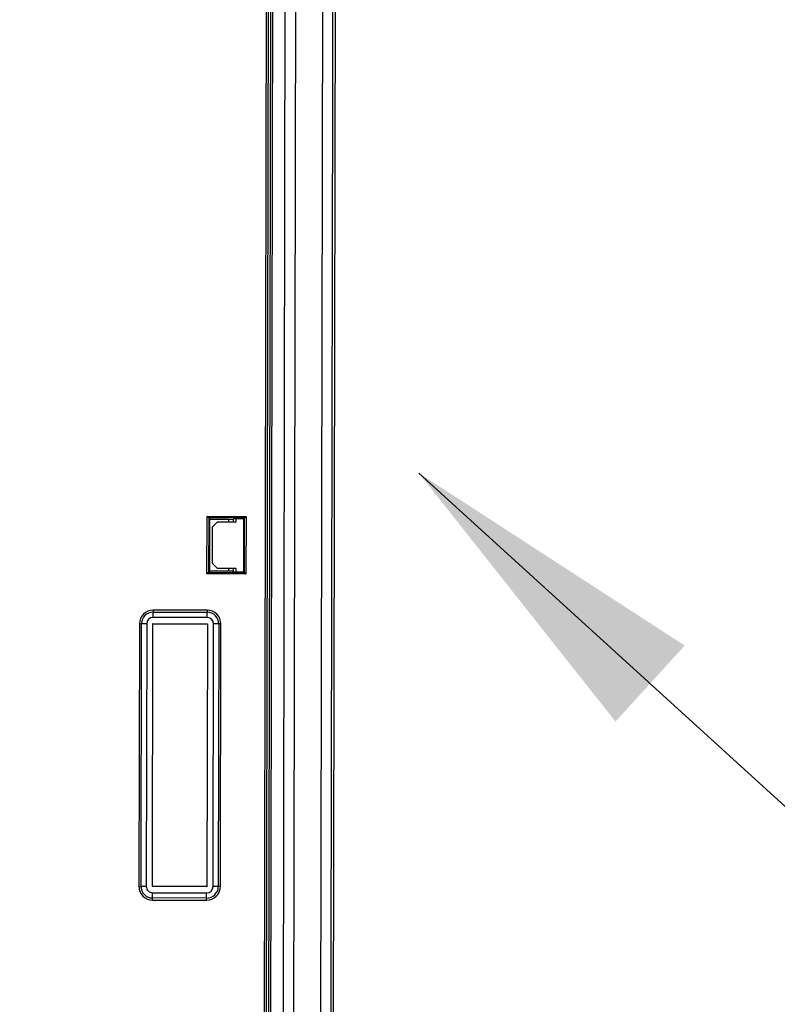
# Model space of a CAD drawing. Header units: millimetres. Extents: x 40090 to 187415, y -53271 to 40260.
# Tile 270 of 406: x 127123 to 127269, y 16635 to 16824. Entities that reach past the tile are written whole.
import ezdxf

# ---------------------------------------------------------------- set-up
doc = ezdxf.new("R2010")
doc.units = ezdxf.units.MM
doc.layers.add('AVM_nárokLAN', color=30, linetype='Continuous')
doc.layers.add('AVM_projektor', color=6, linetype='Continuous')
doc.styles.add('AVM', font='arial.ttf')
doc.dimstyles.new('AVM-1_50', dxfattribs={"dimscale": 40, "dimtxt": 2.5, "dimasz": 2.5, "dimexe": 1.25, "dimexo": 0.625, "dimtad": 1, "dimdec": 0, "dimrnd": 1, "dimtxsty": 'AVM', "dimcen": 2.5, "dimclrd": 256, "dimclre": 256, "dimclrt": 256, "dimadec": 0, "dimazin": 0, "dimtfac": 1, "dimtdec": 0, "dimtmove": 0, "dimatfit": 3, "dimfxl": 0, "dimarcsym": 0})

# ---------------------------------------------------------------- blocks, each defined once
blk = doc.blocks.new('PT-FW430-bottom')
for p, q in [((170.36, 322.6), (-170.36, 322.6)), ((-197.92, 320.12), (95.72, 320.12)), ((95.67, 315.01), (-194.37, 315.01)), ((95.29, 312.97), (-193.72, 312.97)), ((-192.89, 310.48), (82.39, 310.48)), ((82.09, 310.16), (-192.66, 310.16)), ((-192.64, 310.13), (82.07, 310.13)), ((-192.3, 309.66), (81.89, 309.66)), ((-192.29, 309.65), (81.89, 309.65)), ((81.59, 309.35), (-192.08, 309.35)), ((-45.82, 305.62), (-45.52, 305.32)), ((-45.82, 305.62), (-34.78, 305.62)), ((-45.82, 298.15), (-45.82, 305.62)), ((-45.52, 305.32), (-45.4, 305.2)), ((-45.52, 305.32), (-45.52, 298.45)), ((-35.08, 305.32), (-45.52, 305.32)), ((-35.2, 305.2), (-45.4, 305.2)), ((-45.4, 305.2), (-45.4, 303.2)), ((-35.08, 305.32), (-35.2, 305.2)), ((-35.2, 303.2), (-35.2, 305.2)), ((-34.78, 305.62), (-35.08, 305.32)), ((-35.08, 298.45), (-35.08, 305.32)), ((-34.78, 305.62), (-34.78, 298.15)), ((-44.79, 303.73), (-45.4, 303.73)), ((-45.4, 303.73), (-45.4, 303.2)), ((-45.26, 303.15), (-45.4, 303.2)), ((-45.3, 302.35), (-45.26, 303.15)), ((-44.79, 302.35), (-45.3, 302.35)), ((-45.3, 298.67), (-45.3, 302.35)), ((-45.26, 303.15), (-44.79, 303.15)), ((-44.79, 300.17), (-44.79, 303.73)), ((-35.81, 303.73), (-35.81, 300.17)), ((-35.2, 303.73), (-35.81, 303.73)), ((-35.81, 303.15), (-35.34, 303.15)), ((-35.3, 302.35), (-35.81, 302.35)), ((-35.2, 303.2), (-35.34, 303.15)), ((-35.34, 303.15), (-35.3, 302.35)), ((-35.3, 302.35), (-35.3, 298.67)), ((25.19, 300.83), (-25.19, 300.83)), ((-25.19, 300.83), (-25.19, 300.43)), ((-25.19, 300.43), (-25.19, 299.44)), ((-25.19, 300.43), (25.19, 300.43)), ((25.19, 300.83), (25.19, 300.43)), ((25.19, 300.43), (25.19, 299.44)), ((-45.52, 298.45), (-45.3, 298.67)), ((-35.3, 298.67), (-45.3, 298.67)), ((-43.8, 299.18), (-44.79, 300.17)), ((-36.8, 299.18), (-43.8, 299.18)), ((-35.81, 300.17), (-36.8, 299.18)), ((-35.08, 298.45), (-35.3, 298.67)), ((25.19, 299.44), (-25.19, 299.44)), ((-45.52, 298.45), (-45.82, 298.15)), ((-34.78, 298.15), (-45.82, 298.15)), ((-45.52, 298.45), (-35.08, 298.45)), ((-35.08, 298.45), (-34.78, 298.15)), ((-27.82, 298.2), (-27.42, 298.2)), ((-27.82, 298.2), (-27.82, 287.83)), ((-26.42, 298.2), (-27.42, 298.2)), ((-27.42, 287.83), (-27.42, 298.2)), ((-26.42, 298.2), (-26.42, 287.83)), ((-25.24, 287.78), (-25.24, 298.25)), ((-25.24, 298.25), (25.24, 298.25)), ((-25.24, 298.25), (-25.22, 298.24)), ((-25.22, 287.8), (-25.22, 298.24)), ((-25.22, 298.24), (25.22, 298.24)), ((25.24, 298.25), (25.22, 298.24)), ((25.22, 298.24), (25.22, 287.8)), ((25.24, 298.25), (25.24, 287.78)), ((27.42, 298.2), (26.42, 298.2)), ((26.42, 287.83), (26.42, 298.2)), ((27.82, 298.2), (27.42, 298.2)), ((27.42, 298.2), (27.42, 287.83)), ((27.82, 287.83), (27.82, 298.2)), ((-27.82, 287.83), (-27.42, 287.83)), ((-26.42, 287.83), (-27.42, 287.83)), ((-25.24, 287.78), (-25.22, 287.8)), ((25.24, 287.78), (-25.24, 287.78)), ((25.22, 287.8), (-25.22, 287.8)), ((25.24, 287.78), (25.22, 287.8)), ((27.42, 287.83), (26.42, 287.83)), ((27.82, 287.83), (27.42, 287.83)), ((-25.19, 286.6), (-25.19, 285.6)), ((-25.19, 286.6), (25.19, 286.6)), ((-25.19, 285.2), (-25.19, 285.6)), ((25.19, 285.6), (-25.19, 285.6)), ((25.19, 286.6), (25.19, 285.6)), ((25.19, 285.2), (25.19, 285.6)), ((-25.19, 285.2), (25.19, 285.2))]:
    blk.add_line(p, q)
for centre, radius, start, end in [((-25.19, 298.2), 2.63, 90, 180), ((-25.19, 298.2), 2.23, 90, 180), ((25.19, 298.2), 2.63, 0, 90), ((25.19, 298.2), 2.23, 0, 90), ((-25.19, 298.2), 1.23, 90, 180), ((25.19, 298.2), 1.23, 0, 90), ((-25.19, 287.83), 2.63, 180, 270), ((-25.19, 287.83), 2.23, 180, 270), ((-25.19, 287.83), 1.23, 180, 270), ((25.19, 287.83), 2.63, 270, 0), ((25.19, 287.83), 1.23, 270, 0), ((25.19, 287.83), 2.23, 270, 0)]:
    blk.add_arc(centre, radius, start, end)
at = {"start_tangent": (-1, 0), "end_tangent": (-1, 0)}
blk.add_spline([(95.8, 322.12), (76.22, 322.12), (56.64, 322.12), (37.06, 322.12), (17.48, 322.12), (-2.11, 322.12), (-21.69, 322.12), (-41.27, 322.12), (-60.85, 322.12), (-80.43, 322.12), (-100.02, 322.12), (-119.6, 322.12), (-139.18, 322.12), (-158.76, 322.12), (-178.34, 322.12), (-197.92, 322.12)], degree=3, dxfattribs=at)

msp = doc.modelspace()

# ---------------------------------------------------------------- block references
at = {"layer": 'AVM_projektor', "rotation": 269.8895464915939}
msp.add_blockref('PT-FW430-bottom', (126860.87, 16683.84), dxfattribs=at)

# ---------------------------------------------------------------- leaders
at = {"layer": 'AVM_nárokLAN', "annotation_type": 0, "has_hookline": 1, "hookline_direction": 1, "text_width": 5076.4}
msp.add_leader([(127206.35, 16953.67), (123491.29, 15020.49), (123391.29, 15020.49)], dimstyle='AVM-1_50', override={"dimgap": 0.625, "dimtad": 0}, dxfattribs=at)
at = {"layer": 'AVM_projektor', "annotation_type": 0, "has_hookline": 1, "hookline_direction": 0, "text_width": 440.18}
msp.add_leader([(127199.75, 16737.4), (127517.16, 16448.51), (127590.29, 16448.51)], dimstyle='AVM-1_50', override={"dimasz": 1.5, "dimgap": 0.625, "dimtad": 0, "dimclrd": 6}, dxfattribs=at)

doc.saveas('drawing.dxf')
